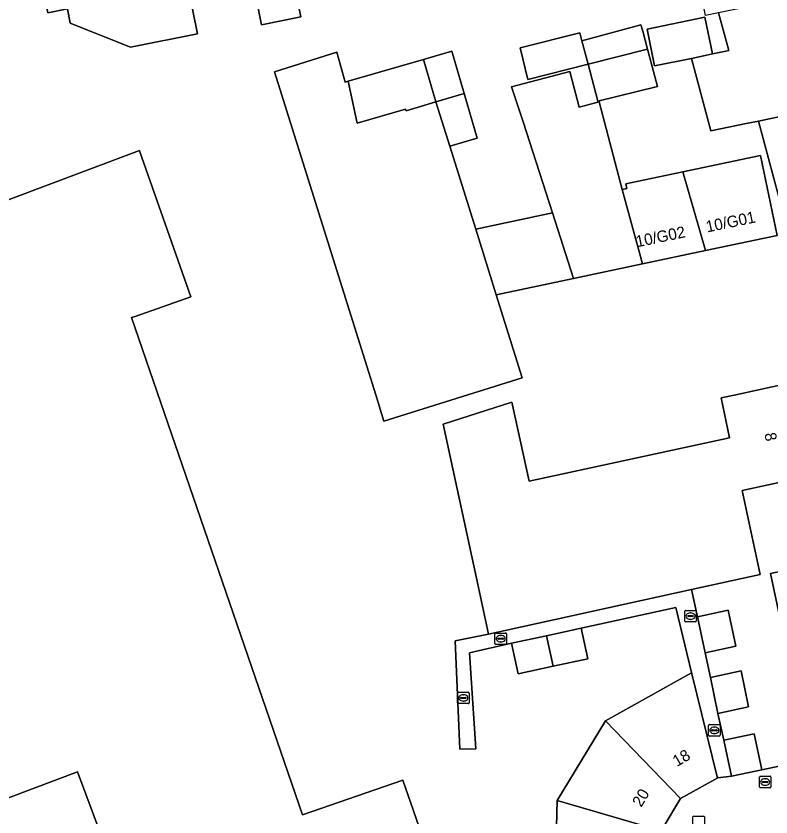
# Model space of a CAD drawing. Extents: x 162989 to 165008, y 383432 to 384338.
# Drawn here: x 163506.8 to 163572.8, y 383963.1 to 384033.1 of the extents above; entities that cross this region are included whole.
import ezdxf

# ---------------------------------------------------------------- set-up
doc = ezdxf.new("R2010")
doc.units = 0
for name, color, linetype in [('IMGEO_Brandkraan', 7, 'Continuous'), ('IMGEO_Erf', 7, 'Continuous'), ('IMGEO_Kolk', 7, 'Continuous'), ('IMGEO_Muur', 7, 'Continuous'), ('IMGEO_Pand', 7, 'Continuous'), ('IMGEO_Pand_nummerreeks', 7, 'Continuous'), ('IMGEO_Rioolput', 7, 'Continuous'), ('IMGEO_Voetpad_open', 7, 'Continuous')]:
    doc.layers.add(name, color=color, linetype=linetype)

msp = doc.modelspace()

# ---------------------------------------------------------------- linework, layer by layer
at = {"layer": 'IMGEO_Brandkraan'}
for p, q in [((163571.756, 383965.762), (163571.756, 383966.614)), ((163571.831, 383966.688), (163572.683, 383966.688)), ((163572.757, 383966.614), (163572.757, 383965.762)), ((163572.015, 383966.182), (163572.015, 383966.194)), ((163572.453, 383966.145), (163572.055, 383966.145)), ((163572.058, 383966.231), (163572.456, 383966.231)), ((163572.267, 383965.908), (163572.242, 383965.908)), ((163572.244, 383966.468), (163572.269, 383966.468)), ((163572.499, 383966.194), (163572.499, 383966.182)), ((163572.683, 383965.688), (163571.831, 383965.688))]:
    msp.add_line(p, q, dxfattribs=at)
for points in [[(163571.756, 383965.762), (163571.756, 383966.614)], [(163571.831, 383966.688), (163572.683, 383966.688)], [(163572.757, 383966.614), (163572.757, 383965.762)], [(163572.683, 383965.688), (163571.831, 383965.688)]]:
    msp.add_lwpolyline(points, dxfattribs=at)
for centre, radius, start, end in [((163571.833, 383966.612), 0.0765, 91.55205, 178.44795), ((163571.833, 383966.612), 0.0765, 91.55205, 178.44795), ((163572.681, 383966.612), 0.0765, 1.55205, 88.44795), ((163572.681, 383966.612), 0.0765, 1.55205, 88.44795), ((163572.055, 383966.191), 0.0403, 85.87752, 175.75265), ((163572.052, 383966.181), 0.0366, 178.93798, 274.71019), ((163572.456, 383966.188), 0.043, 264.86636, 352.45326), ((163572.46, 383966.193), 0.0386, 1.73085, 96.63898), ((163571.833, 383965.764), 0.0765, 181.55205, 268.44795), ((163571.833, 383965.764), 0.0765, 181.55205, 268.44795), ((163572.681, 383965.764), 0.0765, 271.55205, 358.44795), ((163572.681, 383965.764), 0.0765, 271.55205, 358.44795)]:
    msp.add_arc(centre, radius, start, end, dxfattribs=at)
for centre, major_axis, ratio, start_param, end_param in [((163572.243, 383966.188), (-0.387, 0.002), 0.722429, 4.712389, 7.853982), ((163572.268, 383966.188), (-0.39, 0.002), 0.717154, 1.570796, 4.712389)]:
    msp.add_ellipse(centre, major_axis=major_axis, ratio=ratio, start_param=start_param, end_param=end_param, dxfattribs=at)
at = {"layer": 'IMGEO_Erf'}
for points in [[(163571.675, 384023.898), (163570.606, 384023.676), (163567.521, 384023.037), (163565.815, 384029.374), (163562.598, 384028.708), (163561.933, 384031.921), (163566.989, 384032.968), (163567.654, 384029.755), (163568.81, 384029.994), (163569.078, 384030.05), (163568.17, 384033.338), (163567.049, 384033.106), (163565.959, 384038.486), (163565.183, 384042.315), (163564.24, 384046.969), (163563.675, 384049.758), (163562.681, 384054.658), (163568.762, 384055.891), (163570.284, 384048.388), (163575.932, 384049.533), (163573.788, 384060.144), (163530.361, 384051.352), (163527.117, 384050.695), (163506.394, 384046.506)], [(163584.17, 384003.182), (163585.058, 384003.374), (163584.759, 384004.825), (163585.331, 384004.933), (163584.083, 384011.089), (163579.432, 384010.076), (163575.584, 384009.238), (163574.293, 384014.108), (163571.675, 384023.898)], [(163553.874, 383956.462), (163554.084, 383964.573), (163558.311, 383971.535), (163565.807, 383975.727), (163565.861, 383975.623), (163564.437, 383981.417), (163556.188, 383979.633), (163556.77, 383976.959), (163553.722, 383976.295), (163550.665, 383975.629), (163550.083, 383978.303), (163546.429, 383977.483), (163546.971, 383969.08), (163545.575, 383969.06), (163545.161, 383978.514), (163548.093, 383979.112), (163547.032, 383983.998), (163544.112, 383997.429), (163550.127, 383999.345), (163551.637, 383992.463), (163569.15, 383996.241), (163568.41, 383999.73), (163569.685, 384000.008), (163574.57, 384001.072)], [(163576.314, 383992.963), (163570.249, 383991.631), (163571.831, 383984.312), (163565.814, 383982.994), (163566.334, 383980.616), (163569.015, 383981.185), (163569.682, 383978.04), (163567.002, 383977.472), (163567.464, 383975.318), (163570.144, 383975.887), (163570.811, 383972.742), (163568.131, 383972.174), (163568.63, 383969.832), (163571.303, 383970.403), (163571.972, 383967.266), (163575.94, 383968.112)], [(163573.886, 383978.922), (163572.719, 383984.4), (163581.964, 383986.357)]]:
    msp.add_lwpolyline(points, dxfattribs=at)
for points in [[(163508.88, 384036.807), (163507.887, 384041.707), (163520.085, 384044.18), (163521.078, 384039.28), (163522.651, 384031.523), (163516.799, 384030.336), (163511.554, 384032.454), (163511.302, 384033.693), (163509.603, 384033.347)], [(163527.663, 384035.27), (163531.081, 384035.963), (163531.685, 384032.988), (163528.266, 384032.295)], [(163550.839, 384030.298), (163556.052, 384031.606), (163556.238, 384030.913), (163561.405, 384032.3), (163561.553, 384031.747), (163561.979, 384030.162), (163562.381, 384028.663), (163562.848, 384026.924), (163557.637, 384025.635), (163556.779, 384028.873), (163551.531, 384027.54)], [(163529.392, 384028.198), (163534.824, 384029.9), (163535.572, 384027.298), (163535.829, 384027.373), (163542.393, 384029.285), (163544.876, 384030.008), (163545.967, 384026.298), (163547.109, 384022.416), (163544.696, 384021.706), (163546.965, 384014.467), (163553.663, 384015.881), (163551.1, 384023.821), (163550.107, 384026.897), (163555.177, 384028.236), (163556.001, 384025.116), (163557.741, 384025.576), (163559.769, 384017.932), (163560.156, 384018.014), (163560.072, 384018.41), (163565.053, 384019.462), (163571.838, 384020.894), (163573.311, 384013.918), (163567.046, 384012.595), (163561.539, 384011.433), (163555.509, 384010.16), (163548.762, 384008.736), (163551.033, 384001.488), (163546.285, 384000), (163538.949, 383997.701), (163538.229, 384000)], [(163512.78, 384019.52), (163517.596, 384021.33), (163517.602, 384021.312), (163522.074, 384008.545), (163517.22, 384006.845), (163516.902, 384006.734), (163531.836, 383963.34), (163540.597, 383966.345), (163547.208, 383947.343), (163539.715, 383944.773), (163529.174, 383946.763), (163524.305, 383960.758), (163515.657, 383957.792), (163512.188, 383967.069), (163496.303, 383961.101), (163478.352, 384008.908), (163487.081, 384012.188), (163487.846, 384010.15)]]:
    msp.add_lwpolyline(points, close=True, dxfattribs=at)
at = {"layer": 'IMGEO_Kolk'}
for p, q in [((163565.235, 383980.249), (163565.235, 383981.101)), ((163565.31, 383981.175), (163566.162, 383981.175)), ((163565.494, 383980.669), (163565.494, 383980.681)), ((163565.932, 383980.632), (163565.534, 383980.632)), ((163565.537, 383980.718), (163565.935, 383980.718)), ((163565.723, 383980.955), (163565.748, 383980.955)), ((163565.978, 383980.681), (163565.978, 383980.669)), ((163566.236, 383981.101), (163566.236, 383980.249)), ((163566.162, 383980.175), (163565.31, 383980.175)), ((163565.746, 383980.395), (163565.721, 383980.395)), ((163548.651, 383978.276), (163548.651, 383979.128)), ((163548.726, 383979.202), (163549.578, 383979.202)), ((163549.652, 383979.128), (163549.652, 383978.276)), ((163548.91, 383978.696), (163548.91, 383978.708)), ((163549.348, 383978.659), (163548.95, 383978.659)), ((163548.953, 383978.745), (163549.351, 383978.745)), ((163549.139, 383978.982), (163549.164, 383978.982)), ((163549.394, 383978.708), (163549.394, 383978.696)), ((163549.578, 383978.202), (163548.726, 383978.202)), ((163549.162, 383978.422), (163549.137, 383978.422)), ((163545.388, 383973.11), (163545.388, 383973.962)), ((163545.463, 383974.036), (163546.315, 383974.036)), ((163545.647, 383973.53), (163545.647, 383973.542)), ((163545.69, 383973.579), (163546.088, 383973.579)), ((163545.876, 383973.816), (163545.901, 383973.816)), ((163546.131, 383973.542), (163546.131, 383973.53)), ((163546.389, 383973.962), (163546.389, 383973.11)), ((163546.315, 383973.036), (163545.463, 383973.036)), ((163546.085, 383973.493), (163545.687, 383973.493)), ((163545.899, 383973.256), (163545.874, 383973.256)), ((163567.314, 383970.28), (163567.314, 383971.132)), ((163567.389, 383971.206), (163568.241, 383971.206)), ((163567.616, 383970.749), (163568.014, 383970.749)), ((163567.802, 383970.986), (163567.827, 383970.986)), ((163568.315, 383971.132), (163568.315, 383970.28)), ((163568.241, 383970.206), (163567.389, 383970.206)), ((163567.573, 383970.7), (163567.573, 383970.712)), ((163568.011, 383970.663), (163567.613, 383970.663)), ((163567.825, 383970.426), (163567.8, 383970.426)), ((163568.057, 383970.712), (163568.057, 383970.7))]:
    msp.add_line(p, q, dxfattribs=at)
for points in [[(163565.235, 383980.249), (163565.235, 383981.101)], [(163565.31, 383981.175), (163566.162, 383981.175)], [(163566.236, 383981.101), (163566.236, 383980.249)], [(163566.162, 383980.175), (163565.31, 383980.175)], [(163548.651, 383978.276), (163548.651, 383979.128)], [(163548.726, 383979.202), (163549.578, 383979.202)], [(163549.652, 383979.128), (163549.652, 383978.276)], [(163549.578, 383978.202), (163548.726, 383978.202)], [(163545.388, 383973.11), (163545.388, 383973.962)], [(163545.463, 383974.036), (163546.315, 383974.036)], [(163546.389, 383973.962), (163546.389, 383973.11)], [(163546.315, 383973.036), (163545.463, 383973.036)], [(163567.314, 383970.28), (163567.314, 383971.132)], [(163567.389, 383971.206), (163568.241, 383971.206)], [(163568.315, 383971.132), (163568.315, 383970.28)], [(163568.241, 383970.206), (163567.389, 383970.206)]]:
    msp.add_lwpolyline(points, dxfattribs=at)
for centre, radius, start, end in [((163565.312, 383981.099), 0.0765, 91.55205, 178.44795), ((163565.312, 383981.099), 0.0765, 91.55205, 178.44795), ((163565.534, 383980.678), 0.0403, 85.87752, 175.75265), ((163565.531, 383980.668), 0.0366, 178.93798, 274.71019), ((163565.935, 383980.675), 0.043, 264.86636, 352.45326), ((163565.939, 383980.68), 0.0386, 1.73085, 96.63898), ((163566.16, 383981.099), 0.0765, 1.55205, 88.44795), ((163566.16, 383981.099), 0.0765, 1.55205, 88.44795), ((163565.312, 383980.251), 0.0765, 181.55205, 268.44795), ((163565.312, 383980.251), 0.0765, 181.55205, 268.44795), ((163566.16, 383980.251), 0.0765, 271.55205, 358.44795), ((163566.16, 383980.251), 0.0765, 271.55205, 358.44795), ((163548.728, 383979.126), 0.0765, 91.55205, 178.44795), ((163548.728, 383979.126), 0.0765, 91.55205, 178.44795), ((163549.576, 383979.126), 0.0765, 1.55205, 88.44795), ((163549.576, 383979.126), 0.0765, 1.55205, 88.44795), ((163548.95, 383978.705), 0.0403, 85.87752, 175.75265), ((163548.947, 383978.695), 0.0366, 178.93798, 274.71019), ((163549.351, 383978.702), 0.043, 264.86636, 352.45326), ((163549.355, 383978.707), 0.0386, 1.73085, 96.63898), ((163548.728, 383978.278), 0.0765, 181.55205, 268.44795), ((163548.728, 383978.278), 0.0765, 181.55205, 268.44795), ((163549.576, 383978.278), 0.0765, 271.55205, 358.44795), ((163549.576, 383978.278), 0.0765, 271.55205, 358.44795), ((163545.465, 383973.96), 0.0765, 91.55205, 178.44795), ((163545.465, 383973.96), 0.0765, 91.55205, 178.44795), ((163545.687, 383973.539), 0.0403, 85.87752, 175.75265), ((163546.092, 383973.541), 0.0386, 1.73085, 96.63898), ((163546.313, 383973.96), 0.0765, 1.55205, 88.44795), ((163546.313, 383973.96), 0.0765, 1.55205, 88.44795), ((163545.465, 383973.112), 0.0765, 181.55205, 268.44795), ((163545.465, 383973.112), 0.0765, 181.55205, 268.44795), ((163545.684, 383973.529), 0.0366, 178.93798, 274.71019), ((163546.088, 383973.536), 0.043, 264.86636, 352.45326), ((163546.313, 383973.112), 0.0765, 271.55205, 358.44795), ((163546.313, 383973.112), 0.0765, 271.55205, 358.44795), ((163567.391, 383971.13), 0.0765, 91.55205, 178.44795), ((163567.391, 383971.13), 0.0765, 91.55205, 178.44795), ((163567.613, 383970.709), 0.0403, 85.87752, 175.75265), ((163568.018, 383970.711), 0.0386, 1.73085, 96.63898), ((163568.239, 383971.13), 0.0765, 1.55205, 88.44795), ((163568.239, 383971.13), 0.0765, 1.55205, 88.44795), ((163567.391, 383970.282), 0.0765, 181.55205, 268.44795), ((163567.391, 383970.282), 0.0765, 181.55205, 268.44795), ((163567.61, 383970.699), 0.0366, 178.93798, 274.71019), ((163568.014, 383970.706), 0.043, 264.86636, 352.45326), ((163568.239, 383970.282), 0.0765, 271.55205, 358.44795), ((163568.239, 383970.282), 0.0765, 271.55205, 358.44795)]:
    msp.add_arc(centre, radius, start, end, dxfattribs=at)
for centre, major_axis, ratio, start_param, end_param in [((163565.722, 383980.675), (-0.387, 0.002), 0.722429, 4.712389, 7.853982), ((163565.747, 383980.675), (-0.39, 0.002), 0.717154, 1.570796, 4.712389), ((163549.138, 383978.702), (-0.387, 0.002), 0.722429, 4.712389, 7.853982), ((163549.163, 383978.702), (-0.39, 0.002), 0.717154, 1.570796, 4.712389), ((163545.875, 383973.536), (-0.387, 0.002), 0.722429, 4.712389, 7.853982), ((163545.9, 383973.536), (-0.39, 0.002), 0.717154, 1.570796, 4.712389), ((163567.801, 383970.706), (-0.387, 0.002), 0.722429, 4.712389, 7.853982), ((163567.826, 383970.706), (-0.39, 0.002), 0.717154, 1.570796, 4.712389)]:
    msp.add_ellipse(centre, major_axis=major_axis, ratio=ratio, start_param=start_param, end_param=end_param, dxfattribs=at)
at = {"layer": 'IMGEO_Muur'}
msp.add_lwpolyline([(163571.972, 383967.266), (163575.94, 383968.112)], dxfattribs=at)
at = {"layer": 'IMGEO_Pand'}
for points in [[(163508.88, 384036.807), (163509.603, 384033.347), (163511.302, 384033.693), (163511.554, 384032.454), (163516.799, 384030.336), (163522.651, 384031.523), (163521.078, 384039.28), (163520.085, 384044.18), (163507.887, 384041.707)], [(163527.663, 384035.27), (163528.266, 384032.295), (163531.685, 384032.988), (163531.081, 384035.963)], [(163579.672, 384032.452), (163579.019, 384035.588), (163568.17, 384033.338), (163569.078, 384030.05), (163568.81, 384029.994), (163567.654, 384029.755), (163566.5, 384029.516), (163565.815, 384029.374), (163567.521, 384023.037), (163570.606, 384023.676), (163571.675, 384023.898), (163581.04, 384025.886)], [(163561.553, 384031.747), (163561.405, 384032.3), (163556.238, 384030.913), (163556.779, 384028.873), (163561.979, 384030.162)], [(163562.598, 384028.708), (163565.815, 384029.374), (163566.5, 384029.516), (163567.654, 384029.755), (163566.989, 384032.968), (163561.933, 384031.921)], [(163556.238, 384030.913), (163556.052, 384031.606), (163550.839, 384030.298), (163551.531, 384027.54), (163556.779, 384028.873)], [(163544.696, 384021.706), (163543.486, 384025.568), (163540.881, 384024.802), (163540.841, 384024.938), (163536.606, 384023.704), (163535.829, 384027.373), (163535.572, 384027.298), (163534.824, 384029.9), (163529.392, 384028.198), (163538.229, 384000), (163538.949, 383997.701), (163546.285, 384000), (163551.033, 384001.488), (163548.762, 384008.736), (163546.965, 384014.467)], [(163543.486, 384025.568), (163545.967, 384026.298), (163544.876, 384030.008), (163542.393, 384029.285)], [(163562.381, 384028.663), (163561.979, 384030.162), (163556.779, 384028.873), (163557.637, 384025.635), (163562.848, 384026.924)], [(163543.486, 384025.568), (163542.393, 384029.285), (163535.829, 384027.373), (163536.606, 384023.704), (163540.841, 384024.938), (163540.881, 384024.802)], [(163559.769, 384017.932), (163557.741, 384025.576), (163556.001, 384025.116), (163555.177, 384028.236), (163550.107, 384026.897), (163551.1, 384023.821), (163553.663, 384015.881), (163555.509, 384010.16), (163561.539, 384011.433)], [(163545.967, 384026.298), (163543.486, 384025.568), (163544.696, 384021.706), (163547.109, 384022.416)], [(163581.04, 384025.886), (163571.675, 384023.898), (163574.293, 384014.108), (163583.089, 384015.951), (163582.396, 384019.375)], [(163516.902, 384006.734), (163517.22, 384006.845), (163522.074, 384008.545), (163517.602, 384021.312), (163517.596, 384021.33), (163512.78, 384019.52), (163487.846, 384010.15), (163487.081, 384012.188), (163478.352, 384008.908), (163496.303, 383961.101), (163512.188, 383967.069), (163515.657, 383957.792), (163524.305, 383960.758), (163529.174, 383946.763), (163539.715, 383944.773), (163547.208, 383947.343), (163540.597, 383966.345), (163531.836, 383963.34)], [(163571.838, 384020.894), (163565.053, 384019.462), (163567.046, 384012.595), (163573.311, 384013.918)], [(163565.053, 384019.462), (163560.072, 384018.41), (163560.156, 384018.014), (163559.769, 384017.932), (163561.539, 384011.433), (163567.046, 384012.595)], [(163555.509, 384010.16), (163553.663, 384015.881), (163546.965, 384014.467), (163548.762, 384008.736)], [(163547.032, 383983.998), (163548.093, 383979.112), (163565.814, 383982.994), (163571.831, 383984.312), (163570.249, 383991.631), (163576.314, 383992.963), (163574.801, 384000), (163574.57, 384001.072), (163569.685, 384000.008), (163568.41, 383999.73), (163569.15, 383996.241), (163551.637, 383992.463), (163550.127, 383999.345), (163544.112, 383997.429)], [(163583.123, 383980.88), (163581.964, 383986.357), (163572.719, 383984.4), (163573.886, 383978.922)], [(163566.334, 383980.616), (163567.002, 383977.472), (163569.682, 383978.04), (163569.015, 383981.185)], [(163553.139, 383978.969), (163553.722, 383976.295), (163556.77, 383976.959), (163556.188, 383979.633)], [(163553.139, 383978.969), (163550.083, 383978.303), (163550.665, 383975.629), (163553.722, 383976.295)], [(163564.855, 383964.746), (163568.114, 383966.568), (163568.065, 383966.656), (163565.861, 383975.623), (163565.807, 383975.727), (163558.311, 383971.535)], [(163568.131, 383972.174), (163570.811, 383972.742), (163570.144, 383975.887), (163567.464, 383975.318)], [(163564.855, 383964.746), (163558.311, 383971.535), (163554.084, 383964.573), (163563.161, 383961.93)], [(163571.972, 383967.266), (163571.303, 383970.403), (163568.63, 383969.832), (163569.299, 383966.695)], [(163563.071, 383958.644), (163563.161, 383961.93), (163554.084, 383964.573), (163553.874, 383956.462)]]:
    msp.add_lwpolyline(points, close=True, dxfattribs=at)
at = {"layer": 'IMGEO_Rioolput'}
for p, q in [((163565.948, 383962.287), (163565.948, 383963.139)), ((163566.023, 383963.213), (163566.875, 383963.213)), ((163566.949, 383963.139), (163566.949, 383962.287))]:
    msp.add_line(p, q, dxfattribs=at)
for points in [[(163565.948, 383962.287), (163565.948, 383963.139)], [(163566.023, 383963.213), (163566.875, 383963.213)], [(163566.949, 383963.139), (163566.949, 383962.287)]]:
    msp.add_lwpolyline(points, dxfattribs=at)
for centre, start, end in [((163566.025, 383963.137), 91.55205, 178.44795), ((163566.025, 383963.137), 91.55205, 178.44795), ((163566.873, 383963.137), 1.55205, 88.44795), ((163566.873, 383963.137), 1.55205, 88.44795)]:
    msp.add_arc(centre, 0.0765, start, end, dxfattribs=at)
at = {"layer": 'IMGEO_Voetpad_open'}
msp.add_lwpolyline([(163567.464, 383975.318), (163567.002, 383977.472), (163566.334, 383980.616), (163565.814, 383982.994), (163548.093, 383979.112), (163545.161, 383978.514), (163545.575, 383969.06), (163546.971, 383969.08), (163546.429, 383977.483), (163550.083, 383978.303), (163553.139, 383978.969), (163556.188, 383979.633), (163564.437, 383981.417), (163565.861, 383975.623), (163568.065, 383966.656), (163568.114, 383966.568), (163569.299, 383966.695), (163568.63, 383969.832), (163568.131, 383972.174)], close=True, dxfattribs=at)
msp.add_lwpolyline([(163575.94, 383968.112), (163571.972, 383967.266), (163569.299, 383966.695), (163568.114, 383966.568), (163564.855, 383964.746), (163563.161, 383961.93), (163563.071, 383958.644), (163564.604, 383955.742), (163567.763, 383953.74), (163567.891, 383953.696), (163569.155, 383953.489), (163574.361, 383952.095)], dxfattribs=at)

# ---------------------------------------------------------------- texts
at = {"layer": 'IMGEO_Pand_nummerreeks'}
for s, rotation, p in [('10/G01', 11.72845, (163567.187, 384014.168)), ('10/G02', 11.71699, (163561.059, 384012.875)), ('8', 282.13423, (163572.178, 383996.594)), ('18', 30.75331, (163564.542, 383967.492)), ('20', 58.97046, (163561.424, 383963.932))]:
    msp.add_text(s, height=1, rotation=rotation, dxfattribs=at).set_placement(p)

doc.saveas('drawing.dxf')
